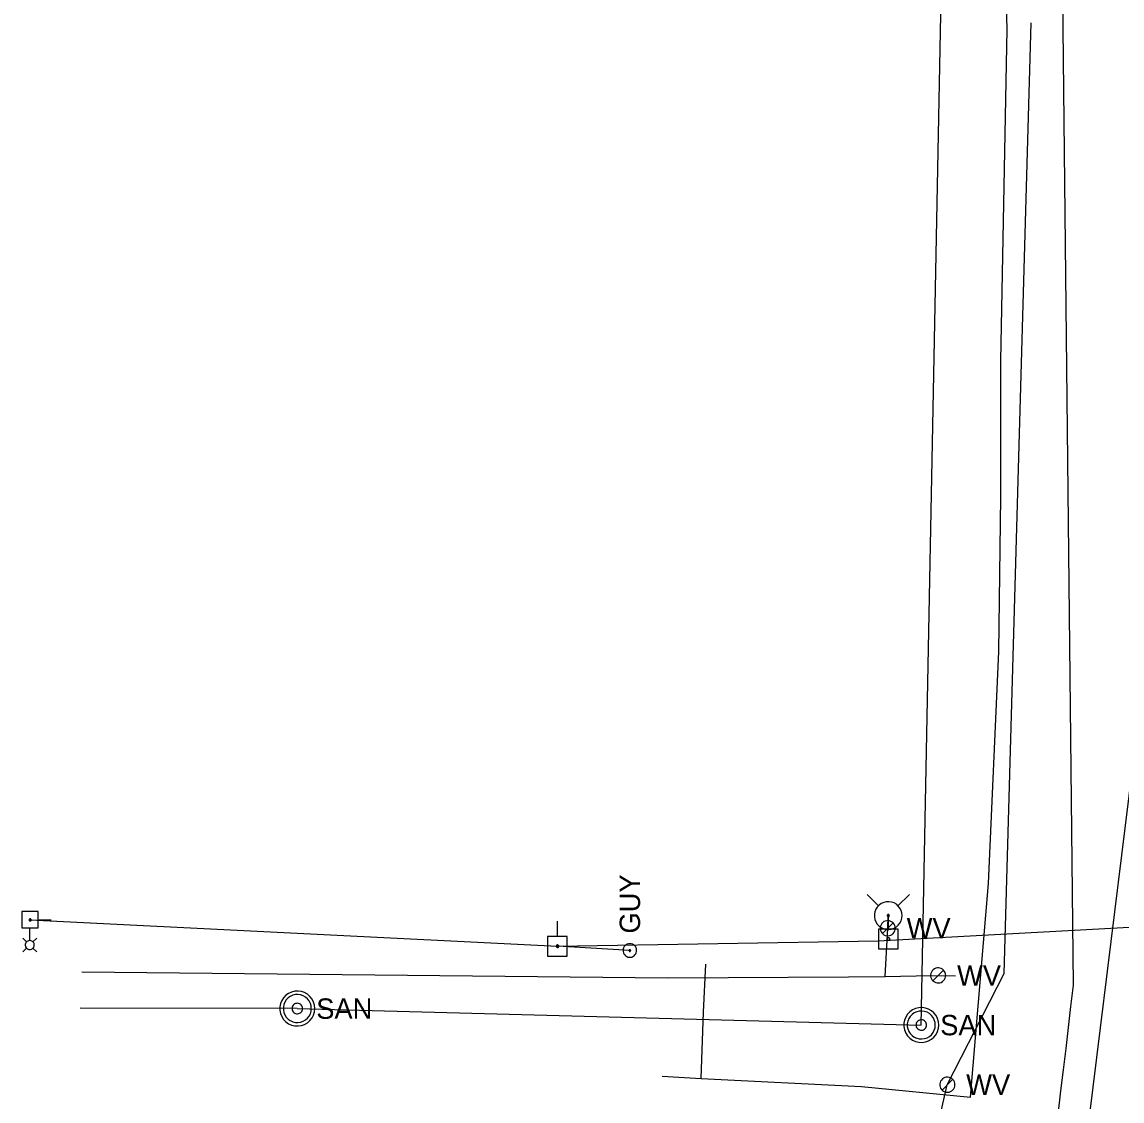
# Model space of a CAD drawing. Extents: x 596028 to 606371, y 330010 to 403088.
# Drawn here: x 604654.8 to 604862.3, y 331845.6 to 332049.2 of the extents above; entities that cross this region are included whole.
import ezdxf

# ---------------------------------------------------------------- set-up
doc = ezdxf.new("R2010")
doc.units = 0
for name, color, linetype in [('E_LTG', 7, 'Continuous'), ('E_LTG_CID', 7, 'Continuous'), ('E_UTL_EGuyWire', 7, 'Continuous'), ('E_UTL_EPowerPole', 7, 'Continuous'), ('E_UTL_G_UG', 7, 'Continuous'), ('E_UTL_Overhead', 7, 'Continuous'), ('E_UTL_SAN_MH', 7, 'Continuous'), ('E_UTL_SAN_UG', 7, 'Continuous'), ('E_UTL_W', 7, 'Continuous'), ('E_UTL_W_UG', 7, 'Continuous'), ('E_UTL_WHydrant', 7, 'Continuous')]:
    doc.layers.add(name, color=color, linetype=linetype)

msp = doc.modelspace()

# ---------------------------------------------------------------- linework, layer by layer
at = {"layer": 'E_LTG'}
for points in [[(604656.28, 331875.9), (604656.28, 331878.26)], [(604655.68, 331875.63), (604654.98, 331876.32)], [(604656.28, 331874.18), (604656.44, 331874.19), (604656.6, 331874.24), (604656.74, 331874.31), (604656.87, 331874.41), (604656.98, 331874.53), (604657.06, 331874.67), (604657.11, 331874.83), (604657.13, 331874.99), (604657.13, 331875.15), (604657.09, 331875.31), (604657.02, 331875.46), (604656.93, 331875.59), (604656.81, 331875.7), (604656.67, 331875.79), (604656.52, 331875.85), (604656.36, 331875.88), (604656.2, 331875.88), (604656.04, 331875.85), (604655.89, 331875.79), (604655.75, 331875.7), (604655.64, 331875.59), (604655.54, 331875.46), (604655.47, 331875.31), (604655.44, 331875.15), (604655.43, 331874.99), (604655.45, 331874.83), (604655.5, 331874.67), (604655.58, 331874.53), (604655.69, 331874.41), (604655.82, 331874.31), (604655.96, 331874.24), (604656.12, 331874.19), (604656.28, 331874.18)], [(604656.88, 331875.63), (604657.58, 331876.32)], [(604655.68, 331874.43), (604654.98, 331873.73)], [(604656.88, 331874.43), (604657.58, 331873.73)]]:
    msp.add_lwpolyline(points, dxfattribs=at)
at = {"layer": 'E_LTG_CID'}
msp.add_lwpolyline([(604680.92, 331223.31), (604778.52, 331467.17), (604841.28, 331722.49), (604873.72, 331985.14), (604875.05, 331997.61), (604878.05, 332072.5), (604879.01, 332133.59), (604879.29, 332193.85), (604879.03, 332249.73), (604879.6, 332255.02), (604881.21, 332520.43)], dxfattribs=at)
at = {"layer": 'E_UTL_EGuyWire'}
msp.add_line((604769.44, 331874), (604755.8, 331874.8), dxfattribs=at)
for points in [[(604769.44, 331875.28), (604769.2, 331875.26), (604768.96, 331875.19), (604768.75, 331875.08), (604768.56, 331874.93), (604768.4, 331874.74), (604768.27, 331874.53), (604768.19, 331874.3), (604768.16, 331874.06), (604768.17, 331873.81), (604768.23, 331873.58), (604768.33, 331873.35), (604768.47, 331873.16), (604768.65, 331872.99), (604768.85, 331872.86), (604769.08, 331872.76), (604769.32, 331872.72), (604769.56, 331872.72), (604769.8, 331872.76), (604770.03, 331872.86), (604770.23, 331872.99), (604770.41, 331873.16), (604770.55, 331873.35), (604770.65, 331873.58), (604770.71, 331873.81), (604770.72, 331874.06), (604770.69, 331874.3), (604770.61, 331874.53), (604770.49, 331874.74), (604770.33, 331874.93), (604770.14, 331875.08), (604769.92, 331875.19), (604769.68, 331875.26), (604769.44, 331875.28)], [(604769.44, 331874.16), (604769.41, 331874.15), (604769.38, 331874.15), (604769.35, 331874.13), (604769.33, 331874.11), (604769.31, 331874.09), (604769.3, 331874.06), (604769.29, 331874.03), (604769.28, 331874), (604769.28, 331873.97), (604769.29, 331873.94), (604769.3, 331873.92), (604769.32, 331873.89), (604769.34, 331873.87), (604769.37, 331873.85), (604769.4, 331873.84), (604769.43, 331873.84), (604769.46, 331873.84), (604769.49, 331873.84), (604769.51, 331873.85), (604769.54, 331873.87), (604769.56, 331873.89), (604769.58, 331873.92), (604769.59, 331873.94), (604769.6, 331873.97), (604769.6, 331874), (604769.6, 331874.03), (604769.59, 331874.06), (604769.57, 331874.09), (604769.55, 331874.11), (604769.53, 331874.13), (604769.5, 331874.15), (604769.47, 331874.15), (604769.44, 331874.16)]]:
    msp.add_lwpolyline(points, dxfattribs=at)
at = {"layer": 'E_UTL_EPowerPole'}
for points in [[(604654.81, 331881.33), (604654.81, 331878.26)], [(604657.89, 331881.33), (604654.81, 331881.33)], [(604656.35, 331879.57), (604656.39, 331879.57), (604656.43, 331879.58), (604656.46, 331879.6), (604656.49, 331879.62), (604656.51, 331879.65), (604656.53, 331879.69), (604656.55, 331879.72), (604656.55, 331879.76), (604656.55, 331879.8), (604656.54, 331879.83), (604656.52, 331879.87), (604656.5, 331879.9), (604656.48, 331879.92), (604656.44, 331879.94), (604656.41, 331879.96), (604656.37, 331879.97), (604656.33, 331879.97), (604656.3, 331879.96), (604656.26, 331879.94), (604656.23, 331879.92), (604656.2, 331879.9), (604656.18, 331879.87), (604656.16, 331879.83), (604656.16, 331879.8), (604656.15, 331879.76), (604656.16, 331879.72), (604656.17, 331879.69), (604656.19, 331879.65), (604656.22, 331879.62), (604656.25, 331879.6), (604656.28, 331879.58), (604656.31, 331879.57), (604656.35, 331879.57)], [(604657.89, 331878.26), (604657.89, 331881.33)], [(604657.89, 331879.79), (604660.31, 331879.79)], [(604818.2, 331878.01), (604818.2, 331880.92)], [(604654.81, 331878.26), (604657.89, 331878.26)], [(604755.77, 331876.65), (604755.77, 331879.56)], [(604820.04, 331878.01), (604816.35, 331878.01)], [(604816.35, 331878.01), (604816.35, 331874.32)], [(604820.04, 331874.32), (604820.04, 331878.01)], [(604757.61, 331876.65), (604753.92, 331876.65)], [(604753.92, 331876.65), (604753.92, 331872.96)], [(604757.61, 331872.96), (604757.61, 331876.65)], [(604818.47, 331876.17), (604818.46, 331876.21), (604818.45, 331876.25), (604818.43, 331876.3), (604818.4, 331876.33), (604818.37, 331876.36), (604818.33, 331876.38), (604818.28, 331876.4), (604818.24, 331876.4), (604818.19, 331876.4), (604818.15, 331876.39), (604818.11, 331876.37), (604818.07, 331876.35), (604818.04, 331876.31), (604818.02, 331876.28), (604818, 331876.23), (604817.99, 331876.19), (604817.99, 331876.14), (604818, 331876.1), (604818.02, 331876.06), (604818.04, 331876.02), (604818.07, 331875.99), (604818.11, 331875.96), (604818.15, 331875.94), (604818.19, 331875.93), (604818.24, 331875.93), (604818.28, 331875.93), (604818.33, 331875.95), (604818.37, 331875.97), (604818.4, 331876), (604818.43, 331876.04), (604818.45, 331876.08), (604818.46, 331876.12), (604818.47, 331876.17)], [(604756.04, 331874.8), (604756.03, 331874.85), (604756.02, 331874.89), (604756, 331874.93), (604755.97, 331874.97), (604755.94, 331875), (604755.9, 331875.02), (604755.86, 331875.04), (604755.81, 331875.04), (604755.77, 331875.04), (604755.72, 331875.03), (604755.68, 331875.01), (604755.64, 331874.98), (604755.61, 331874.95), (604755.59, 331874.91), (604755.57, 331874.87), (604755.56, 331874.83), (604755.56, 331874.78), (604755.57, 331874.74), (604755.59, 331874.69), (604755.61, 331874.66), (604755.64, 331874.62), (604755.68, 331874.6), (604755.72, 331874.58), (604755.77, 331874.57), (604755.81, 331874.57), (604755.86, 331874.57), (604755.9, 331874.59), (604755.94, 331874.61), (604755.97, 331874.64), (604756, 331874.68), (604756.02, 331874.72), (604756.03, 331874.76), (604756.04, 331874.8)], [(604816.35, 331874.32), (604820.04, 331874.32)], [(604753.92, 331872.96), (604757.61, 331872.96)]]:
    msp.add_lwpolyline(points, dxfattribs=at)
at = {"layer": 'E_UTL_G_UG'}
for points in [[(604775.55, 331850.28), (604782.88, 331849.84), (604813.11, 331848.32), (604833.71, 331846.3), (604837.08, 331886.64), (604839.03, 331930.43), (604839.41, 331959.55), (604839.41, 331985.27), (604840.59, 332047.8), (604839.11, 332101.83), (604838.47, 332144.72), (604837.35, 332189.15), (604836.96, 332231.16), (604835.01, 332294.2), (604826.46, 332359.31), (604815.87, 332444.5)], [(604782.87, 331849.86), (604783.33, 331862.37), (604783.78, 331871.42)]]:
    msp.add_lwpolyline(points, dxfattribs=at)
at = {"layer": 'E_UTL_Overhead'}
msp.add_lwpolyline([(604656.35, 331879.77), (604755.8, 331874.8), (604816.26, 331875.81), (605080.87, 331890.24)], dxfattribs=at)
at = {"layer": 'E_UTL_SAN_MH'}
for points in [[(604710.03, 331863.05), (604709.97, 331863.68), (604709.8, 331864.28), (604709.51, 331864.84), (604709.12, 331865.33), (604708.65, 331865.74), (604708.11, 331866.05), (604707.51, 331866.26), (604706.89, 331866.35), (604706.26, 331866.32), (604705.65, 331866.17), (604705.08, 331865.91), (604704.57, 331865.55), (604704.14, 331865.09), (604703.8, 331864.56), (604703.57, 331863.98), (604703.45, 331863.37), (604703.45, 331862.74), (604703.57, 331862.12), (604703.8, 331861.54), (604704.14, 331861.01), (604704.57, 331860.56), (604705.08, 331860.19), (604705.65, 331859.93), (604706.26, 331859.79), (604706.89, 331859.76), (604707.51, 331859.85), (604708.11, 331860.05), (604708.65, 331860.36), (604709.12, 331860.78), (604709.51, 331861.27), (604709.8, 331861.83), (604709.97, 331862.43), (604710.03, 331863.05)], [(604709.37, 331863.05), (604709.33, 331863.55), (604709.19, 331864.03), (604708.96, 331864.48), (604708.64, 331864.87), (604708.27, 331865.2), (604707.83, 331865.45), (604707.36, 331865.62), (604706.86, 331865.69), (604706.36, 331865.67), (604705.87, 331865.55), (604705.41, 331865.34), (604705.01, 331865.05), (604704.66, 331864.68), (604704.39, 331864.26), (604704.2, 331863.8), (604704.11, 331863.3), (604704.11, 331862.8), (604704.2, 331862.31), (604704.39, 331861.84), (604704.66, 331861.42), (604705.01, 331861.06), (604705.41, 331860.77), (604705.87, 331860.56), (604706.36, 331860.44), (604706.86, 331860.42), (604707.36, 331860.49), (604707.83, 331860.65), (604708.27, 331860.9), (604708.64, 331861.23), (604708.96, 331861.63), (604709.19, 331862.07), (604709.33, 331862.55), (604709.37, 331863.05)], [(604707.72, 331863.05), (604707.71, 331863.24), (604707.65, 331863.42), (604707.57, 331863.59), (604707.45, 331863.74), (604707.31, 331863.86), (604707.15, 331863.95), (604706.97, 331864.01), (604706.78, 331864.04), (604706.59, 331864.03), (604706.41, 331863.99), (604706.24, 331863.91), (604706.09, 331863.8), (604705.96, 331863.66), (604705.85, 331863.51), (604705.78, 331863.33), (604705.75, 331863.15), (604705.75, 331862.96), (604705.78, 331862.77), (604705.85, 331862.6), (604705.96, 331862.44), (604706.09, 331862.3), (604706.24, 331862.2), (604706.41, 331862.12), (604706.59, 331862.07), (604706.78, 331862.06), (604706.97, 331862.09), (604707.15, 331862.15), (604707.31, 331862.25), (604707.45, 331862.37), (604707.57, 331862.52), (604707.65, 331862.68), (604707.71, 331862.87), (604707.72, 331863.05)], [(604827.7, 331859.94), (604827.64, 331860.57), (604827.47, 331861.17), (604827.18, 331861.73), (604826.79, 331862.22), (604826.32, 331862.63), (604825.77, 331862.94), (604825.18, 331863.15), (604824.56, 331863.24), (604823.93, 331863.21), (604823.32, 331863.06), (604822.75, 331862.8), (604822.24, 331862.44), (604821.81, 331861.98), (604821.47, 331861.45), (604821.24, 331860.87), (604821.12, 331860.26), (604821.12, 331859.63), (604821.24, 331859.01), (604821.47, 331858.43), (604821.81, 331857.9), (604822.24, 331857.45), (604822.75, 331857.08), (604823.32, 331856.82), (604823.93, 331856.68), (604824.56, 331856.65), (604825.18, 331856.74), (604825.77, 331856.94), (604826.32, 331857.25), (604826.79, 331857.67), (604827.18, 331858.16), (604827.47, 331858.72), (604827.64, 331859.32), (604827.7, 331859.94)], [(604827.04, 331859.94), (604827, 331860.44), (604826.85, 331860.92), (604826.62, 331861.37), (604826.31, 331861.76), (604825.93, 331862.09), (604825.5, 331862.34), (604825.03, 331862.51), (604824.53, 331862.58), (604824.03, 331862.56), (604823.54, 331862.44), (604823.08, 331862.23), (604822.67, 331861.94), (604822.33, 331861.57), (604822.06, 331861.15), (604821.87, 331860.69), (604821.77, 331860.19), (604821.77, 331859.69), (604821.87, 331859.2), (604822.06, 331858.73), (604822.33, 331858.31), (604822.67, 331857.95), (604823.08, 331857.66), (604823.54, 331857.45), (604824.03, 331857.33), (604824.53, 331857.31), (604825.03, 331857.38), (604825.5, 331857.54), (604825.93, 331857.79), (604826.31, 331858.12), (604826.62, 331858.52), (604826.85, 331858.96), (604827, 331859.44), (604827.04, 331859.94)], [(604825.39, 331859.94), (604825.38, 331860.13), (604825.32, 331860.31), (604825.24, 331860.48), (604825.12, 331860.63), (604824.98, 331860.75), (604824.81, 331860.84), (604824.64, 331860.9), (604824.45, 331860.93), (604824.26, 331860.92), (604824.08, 331860.88), (604823.91, 331860.8), (604823.75, 331860.69), (604823.62, 331860.55), (604823.52, 331860.4), (604823.45, 331860.22), (604823.42, 331860.04), (604823.42, 331859.85), (604823.45, 331859.66), (604823.52, 331859.49), (604823.62, 331859.33), (604823.75, 331859.19), (604823.91, 331859.09), (604824.08, 331859.01), (604824.26, 331858.96), (604824.45, 331858.95), (604824.64, 331858.98), (604824.81, 331859.04), (604824.98, 331859.14), (604825.12, 331859.26), (604825.24, 331859.41), (604825.32, 331859.57), (604825.38, 331859.76), (604825.39, 331859.94)]]:
    msp.add_lwpolyline(points, dxfattribs=at)
at = {"layer": 'E_UTL_SAN_UG'}
for p, q in [((604824.4, 331859.94), (604829.59, 332128.15)), ((604706.73, 331863.05), (604824.4, 331859.94))]:
    msp.add_line(p, q, dxfattribs=at)
msp.add_lwpolyline([(604706.73, 331863.05), (604665.76, 331863.15)], dxfattribs=at)
at = {"layer": 'E_UTL_W'}
for points in [[(604819.51, 331878.21), (604819.48, 331878.48), (604819.4, 331878.74), (604819.28, 331878.98), (604819.11, 331879.19), (604818.91, 331879.37), (604818.67, 331879.5), (604818.42, 331879.59), (604818.15, 331879.63), (604817.88, 331879.62), (604817.61, 331879.55), (604817.37, 331879.44), (604817.15, 331879.28), (604816.96, 331879.09), (604816.81, 331878.86), (604816.71, 331878.61), (604816.66, 331878.34), (604816.66, 331878.07), (604816.71, 331877.8), (604816.81, 331877.55), (604816.96, 331877.32), (604817.15, 331877.13), (604817.37, 331876.97), (604817.61, 331876.86), (604817.88, 331876.79), (604818.15, 331876.78), (604818.42, 331876.82), (604818.67, 331876.91), (604818.91, 331877.04), (604819.11, 331877.22), (604819.28, 331877.44), (604819.4, 331877.68), (604819.48, 331877.94), (604819.51, 331878.21)], [(604817.07, 331877.2), (604819.09, 331879.21)], [(604829.02, 331869.29), (604828.99, 331869.56), (604828.91, 331869.82), (604828.79, 331870.06), (604828.62, 331870.27), (604828.42, 331870.45), (604828.18, 331870.59), (604827.93, 331870.68), (604827.66, 331870.71), (604827.39, 331870.7), (604827.12, 331870.64), (604826.88, 331870.53), (604826.66, 331870.37), (604826.47, 331870.17), (604826.32, 331869.94), (604826.22, 331869.69), (604826.17, 331869.43), (604826.17, 331869.15), (604826.22, 331868.89), (604826.32, 331868.64), (604826.47, 331868.41), (604826.66, 331868.21), (604826.88, 331868.06), (604827.12, 331867.94), (604827.39, 331867.88), (604827.66, 331867.87), (604827.93, 331867.9), (604828.18, 331867.99), (604828.42, 331868.13), (604828.62, 331868.31), (604828.79, 331868.52), (604828.91, 331868.76), (604828.99, 331869.02), (604829.02, 331869.29)], [(604826.58, 331868.28), (604828.6, 331870.3)], [(604830.74, 331848.68), (604830.71, 331848.95), (604830.64, 331849.21), (604830.51, 331849.45), (604830.35, 331849.67), (604830.14, 331849.84), (604829.91, 331849.98), (604829.65, 331850.07), (604829.38, 331850.11), (604829.11, 331850.09), (604828.85, 331850.03), (604828.6, 331849.92), (604828.38, 331849.76), (604828.19, 331849.56), (604828.05, 331849.34), (604827.95, 331849.09), (604827.89, 331848.82), (604827.89, 331848.55), (604827.95, 331848.28), (604828.05, 331848.03), (604828.19, 331847.8), (604828.38, 331847.61), (604828.6, 331847.45), (604828.85, 331847.34), (604829.11, 331847.27), (604829.38, 331847.26), (604829.65, 331847.3), (604829.91, 331847.39), (604830.14, 331847.52), (604830.35, 331847.7), (604830.51, 331847.91), (604830.64, 331848.15), (604830.71, 331848.41), (604830.74, 331848.68)], [(604828.31, 331847.68), (604830.32, 331849.69)]]:
    msp.add_lwpolyline(points, dxfattribs=at)
at = {"layer": 'E_UTL_W_UG'}
for p, q in [((604853.09, 331867.44), (604848.64, 332280.87)), ((604666.11, 331869.95), (604776.58, 331868.85))]:
    msp.add_line(p, q, dxfattribs=at)
for points in [[(604829.31, 331848.68), (604840.02, 331869.65), (604845.11, 332049.03)], [(604817.57, 331869.09), (604818.08, 331878.21), (604818.18, 331880.58)], [(604776.58, 331868.85), (604810.69, 331869.04), (604817.57, 331869.09), (604826.36, 331869.31), (604830.88, 331869.24)], [(604738.76, 331473.89), (604780.74, 331635.62), (604829.31, 331848.68)]]:
    msp.add_lwpolyline(points, dxfattribs=at)
msp.add_arc((602844.56, 332093.42), 2021.2, 346.30299, 353.58065, dxfattribs=at)
at = {"layer": 'E_UTL_WHydrant'}
for points in [[(604816.34, 331882.42), (604814.2, 331884.56)], [(604820.01, 331882.42), (604822.15, 331884.56)], [(604820.8, 331880.58), (604820.75, 331881.08), (604820.61, 331881.56), (604820.38, 331882), (604820.07, 331882.39), (604819.7, 331882.72), (604819.26, 331882.97), (604818.79, 331883.13), (604818.3, 331883.2), (604817.8, 331883.18), (604817.32, 331883.06), (604816.86, 331882.85), (604816.46, 331882.56), (604816.11, 331882.2), (604815.84, 331881.78), (604815.66, 331881.32), (604815.56, 331880.83), (604815.56, 331880.33), (604815.66, 331879.84), (604815.84, 331879.38), (604816.11, 331878.96), (604816.46, 331878.6), (604816.86, 331878.31), (604817.32, 331878.1), (604817.8, 331877.99), (604818.3, 331877.96), (604818.79, 331878.03), (604819.26, 331878.2), (604819.7, 331878.45), (604820.07, 331878.77), (604820.38, 331879.16), (604820.61, 331879.61), (604820.75, 331880.09), (604820.8, 331880.58)], [(604818.38, 331880.58), (604818.37, 331880.62), (604818.36, 331880.66), (604818.34, 331880.69), (604818.32, 331880.72), (604818.29, 331880.75), (604818.26, 331880.76), (604818.22, 331880.78), (604818.18, 331880.78), (604818.15, 331880.78), (604818.11, 331880.77), (604818.07, 331880.76), (604818.04, 331880.73), (604818.02, 331880.71), (604818, 331880.67), (604817.98, 331880.64), (604817.98, 331880.6), (604817.98, 331880.56), (604817.98, 331880.53), (604818, 331880.49), (604818.02, 331880.46), (604818.04, 331880.43), (604818.07, 331880.41), (604818.11, 331880.39), (604818.15, 331880.38), (604818.18, 331880.38), (604818.22, 331880.39), (604818.26, 331880.4), (604818.29, 331880.42), (604818.32, 331880.44), (604818.34, 331880.47), (604818.36, 331880.51), (604818.37, 331880.54), (604818.38, 331880.58)]]:
    msp.add_lwpolyline(points, dxfattribs=at)

# ---------------------------------------------------------------- texts
at = {"layer": 'E_UTL_EGuyWire'}
msp.add_text('GUY', height=3.85, rotation=90, dxfattribs=at).set_placement((604771.37, 331877.2))
at = {"layer": 'E_UTL_SAN_MH'}
for p in [(604710.3, 331861.11), (604827.97, 331858)]:
    msp.add_text('SAN', height=3.849, dxfattribs=at).set_placement(p)
at = {"layer": 'E_UTL_W'}
for p in [(604821.65, 331876.28), (604831.15, 331867.37), (604832.88, 331846.76)]:
    msp.add_text('WV', height=3.85, dxfattribs=at).set_placement(p)

doc.saveas('drawing.dxf')
